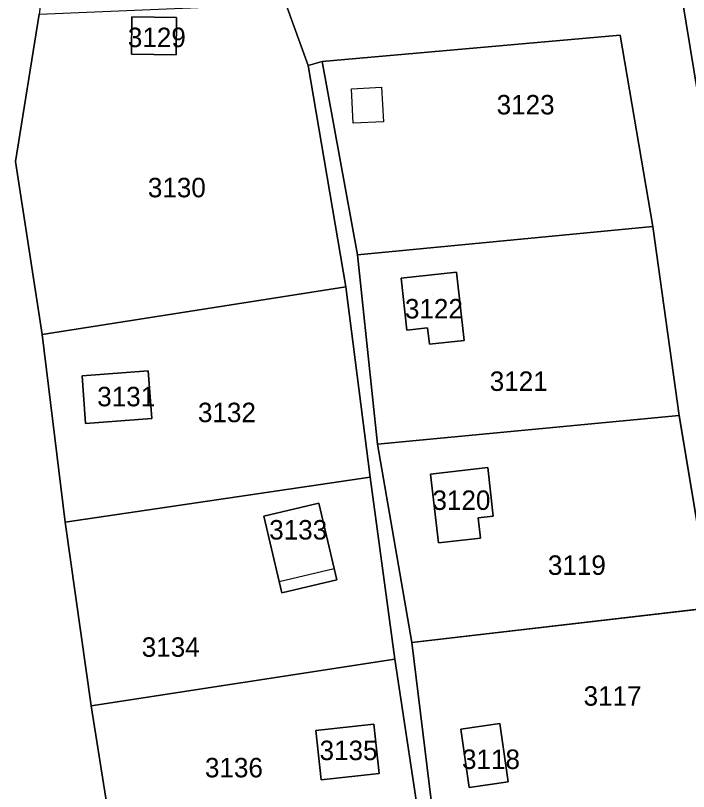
# Model space of a CAD drawing. Extents: x -262715 to -259381, y -1237238 to -1231182.
# Drawn here: x -260289.2 to -260220.1, y -1234238.6 to -1234159 of the extents above; entities that cross this region are included whole.
import ezdxf

# ---------------------------------------------------------------- set-up
doc = ezdxf.new("R2010")
doc.units = 0
for name, color, linetype in [('body_kn', 7, 'Continuous'), ('kladpar_druhypozemkov', 7, 'Continuous'), ('kladpar_hranice', 7, 'Continuous'), ('kladpar_parcelnecisla', 7, 'Continuous'), ('kladpar_plochy', 7, 'Continuous'), ('zappar_hrandruhpozemk', 7, 'Continuous')]:
    doc.layers.add(name, color=color, linetype=linetype)

msp = doc.modelspace()

# ---------------------------------------------------------------- linework, layer by layer
at = {"layer": 'body_kn'}
for p, q in [((-260277.26, -1234159.1), (-260277.26, -1234159.1)), ((-260272.65, -1234159.16), (-260272.65, -1234159.16)), ((-260272.65, -1234159.16), (-260272.65, -1234159.16)), ((-260227.13, -1234160.97), (-260227.13, -1234160.97)), ((-260227.13, -1234160.97), (-260227.13, -1234160.97)), ((-260277.3, -1234162.95), (-260277.3, -1234162.95)), ((-260272.69, -1234163.01), (-260272.69, -1234163.01)), ((-260259.14, -1234164.08), (-260259.14, -1234164.08)), ((-260257.71, -1234163.69), (-260257.71, -1234163.69)), ((-260257.71, -1234163.69), (-260257.71, -1234163.69)), ((-260254.7, -1234166.48), (-260254.7, -1234166.48)), ((-260251.61, -1234166.31), (-260251.61, -1234166.31)), ((-260251.61, -1234166.31), (-260251.61, -1234166.31)), ((-260254.52, -1234170.03), (-260254.52, -1234170.03)), ((-260251.43, -1234169.87), (-260251.43, -1234169.87)), ((-260289.19, -1234173.95), (-260289.19, -1234173.95)), ((-260223.78, -1234180.64), (-260223.78, -1234180.64)), ((-260223.78, -1234180.64), (-260223.78, -1234180.64)), ((-260254.07, -1234183.53), (-260254.07, -1234183.53)), ((-260243.91, -1234185.31), (-260243.91, -1234185.31)), ((-260243.91, -1234185.31), (-260243.91, -1234185.31)), ((-260249.61, -1234185.94), (-260249.61, -1234185.94)), ((-260255.27, -1234186.83), (-260255.27, -1234186.83)), ((-260255.27, -1234186.83), (-260255.27, -1234186.83)), ((-260246.89, -1234191.02), (-260246.89, -1234191.02)), ((-260286.45, -1234191.71), (-260286.45, -1234191.71)), ((-260249.02, -1234191.26), (-260249.02, -1234191.26)), ((-260246.7, -1234192.71), (-260246.7, -1234192.71)), ((-260243.13, -1234192.32), (-260243.13, -1234192.32)), ((-260282.35, -1234195.97), (-260282.35, -1234195.97)), ((-260275.56, -1234195.46), (-260275.56, -1234195.46)), ((-260275.56, -1234195.46), (-260275.56, -1234195.46)), ((-260275.19, -1234200.35), (-260275.19, -1234200.35)), ((-260221.05, -1234200.04), (-260221.05, -1234200.04)), ((-260221.05, -1234200.04), (-260221.05, -1234200.04)), ((-260281.99, -1234200.86), (-260281.99, -1234200.86)), ((-260252.04, -1234202.97), (-260252.04, -1234202.97)), ((-260240.72, -1234205.39), (-260240.72, -1234205.39)), ((-260240.72, -1234205.39), (-260240.72, -1234205.39)), ((-260252.78, -1234206.37), (-260252.78, -1234206.37)), ((-260252.78, -1234206.37), (-260252.78, -1234206.37)), ((-260246.58, -1234206.07), (-260246.58, -1234206.07)), ((-260258.07, -1234209.04), (-260258.07, -1234209.04)), ((-260258.07, -1234209.04), (-260258.07, -1234209.04)), ((-260240.15, -1234210.36), (-260240.15, -1234210.36)), ((-260284.1, -1234211), (-260284.1, -1234211)), ((-260263.71, -1234210.37), (-260263.71, -1234210.37)), ((-260241.69, -1234210.54), (-260241.69, -1234210.54)), ((-260241.45, -1234212.62), (-260241.45, -1234212.62)), ((-260245.77, -1234213.12), (-260245.77, -1234213.12)), ((-260256.48, -1234215.75), (-260256.48, -1234215.75)), ((-260262.12, -1234217.09), (-260262.12, -1234217.09)), ((-260262.12, -1234217.09), (-260262.12, -1234217.09)), ((-260256.2, -1234216.92), (-260256.2, -1234216.92)), ((-260261.84, -1234218.26), (-260261.84, -1234218.26)), ((-260248.5, -1234223.35), (-260248.5, -1234223.35)), ((-260250.24, -1234225.05), (-260250.24, -1234225.05)), ((-260250.24, -1234225.05), (-260250.24, -1234225.05)), ((-260281.41, -1234229.85), (-260281.41, -1234229.85)), ((-260252.4, -1234231.73), (-260252.4, -1234231.73)), ((-260252.4, -1234231.73), (-260252.4, -1234231.73)), ((-260239.47, -1234231.65), (-260239.47, -1234231.65)), ((-260239.47, -1234231.65), (-260239.47, -1234231.65)), ((-260258.37, -1234232.38), (-260258.37, -1234232.38)), ((-260243.48, -1234232.23), (-260243.48, -1234232.23)), ((-260251.85, -1234236.81), (-260251.85, -1234236.81)), ((-260257.81, -1234237.46), (-260257.81, -1234237.46)), ((-260242.62, -1234238.23), (-260242.62, -1234238.23)), ((-260238.61, -1234237.64), (-260238.61, -1234237.64))]:
    msp.add_line(p, q, dxfattribs=at)
at = {"layer": 'kladpar_druhypozemkov'}
for p, q in [((-260274.94, -1234160.41), (-260274.94, -1234160.41)), ((-260237.41, -1234167.42), (-260237.41, -1234167.42)), ((-260272.74, -1234176.13), (-260272.74, -1234176.13)), ((-260246.38, -1234187.61), (-260246.38, -1234187.61)), ((-260238.58, -1234195.96), (-260238.58, -1234195.96)), ((-260278.94, -1234197.61), (-260278.94, -1234197.61)), ((-260268.04, -1234199.37), (-260268.04, -1234199.37)), ((-260243.57, -1234208.06), (-260243.57, -1234208.06)), ((-260260.41, -1234210.57), (-260260.41, -1234210.57)), ((-260232.33, -1234214.98), (-260232.33, -1234214.98)), ((-260274.28, -1234223.4), (-260274.28, -1234223.4)), ((-260229.35, -1234228.15), (-260229.35, -1234228.15)), ((-260255.01, -1234233.64), (-260255.01, -1234233.64)), ((-260267.47, -1234234.86), (-260267.47, -1234234.86)), ((-260241.12, -1234234.42), (-260241.12, -1234234.42))]:
    msp.add_line(p, q, dxfattribs=at)
at = {"layer": 'kladpar_hranice'}
for p, q in [((-260254.07, -1234183.53), (-260223.78, -1234180.64)), ((-260286.45, -1234191.71), (-260255.27, -1234186.83))]:
    msp.add_line(p, q, dxfattribs=at)
for points in [[(-260249.7, -1234026.34), (-260246.24, -1234037.08), (-260247, -1234060.11), (-260247.05, -1234078.03), (-260248.74, -1234081.13), (-260249.16, -1234081.9), (-260257.19, -1234096.66), (-260258.52, -1234099.11), (-260267.5, -1234108.62), (-260271.65, -1234114.09), (-260270.42, -1234118.62), (-260283.74, -1234143.91), (-260285.68, -1234150.53), (-260286.77, -1234158.83), (-260289.19, -1234173.95), (-260286.45, -1234191.71), (-260284.1, -1234211), (-260281.41, -1234229.85), (-260278.41, -1234248.8), (-260275.76, -1234268.35), (-260272.95, -1234286.34)], [(-260214.57, -1234239.05), (-260217.79, -1234219.78), (-260221.05, -1234200.04), (-260223.78, -1234180.64), (-260227.13, -1234160.97), (-260257.71, -1234163.69), (-260259.14, -1234164.08), (-260261.45, -1234157.77), (-260254.64, -1234157.77), (-260253.37, -1234155.96), (-260258.29, -1234114.46), (-260265.4, -1234115.62), (-260267.5, -1234108.62), (-260258.52, -1234099.11)], [(-260258.52, -1234099.11), (-260251.27, -1234128.7), (-260246.28, -1234157.93), (-260227.7, -1234155.78), (-260221.09, -1234155.14), (-260219.17, -1234166.82), (-260216.05, -1234187.81), (-260212.66, -1234207.95), (-260209.07, -1234230.21), (-260206.2, -1234247.19)], [(-260219.17, -1234166.82), (-260221.09, -1234155.14), (-260222.64, -1234145.19), (-260198.65, -1234141.55)], [(-260286.45, -1234191.71), (-260289.19, -1234173.95), (-260286.77, -1234158.83), (-260261.45, -1234157.77)], [(-260261.45, -1234157.77), (-260259.14, -1234164.08), (-260255.27, -1234186.83), (-260286.45, -1234191.71)], [(-260272.65, -1234159.16), (-260272.69, -1234163.01), (-260277.3, -1234162.95), (-260277.26, -1234159.1), (-260272.65, -1234159.16)], [(-260277.26, -1234159.1), (-260277.3, -1234162.95), (-260272.69, -1234163.01), (-260272.65, -1234159.16), (-260277.26, -1234159.1)], [(-260227.13, -1234160.97), (-260223.78, -1234180.64), (-260254.07, -1234183.53), (-260257.71, -1234163.69), (-260227.13, -1234160.97)], [(-260247.34, -1234244.3), (-260250.24, -1234225.05), (-260252.78, -1234206.37), (-260255.27, -1234186.83), (-260259.14, -1234164.08), (-260257.71, -1234163.69)], [(-260257.71, -1234163.69), (-260254.07, -1234183.53), (-260252.04, -1234202.97), (-260248.5, -1234223.35), (-260246.04, -1234243.44)], [(-260223.78, -1234180.64), (-260221.05, -1234200.04), (-260252.04, -1234202.97), (-260254.07, -1234183.53)], [(-260243.91, -1234185.31), (-260243.13, -1234192.32), (-260246.7, -1234192.71), (-260246.89, -1234191.02), (-260249.02, -1234191.26), (-260249.61, -1234185.94), (-260243.91, -1234185.31)], [(-260249.61, -1234185.94), (-260249.02, -1234191.26), (-260246.89, -1234191.02), (-260246.7, -1234192.71), (-260243.13, -1234192.32), (-260243.91, -1234185.31), (-260249.61, -1234185.94)], [(-260255.27, -1234186.83), (-260252.78, -1234206.37), (-260284.1, -1234211), (-260286.45, -1234191.71)], [(-260275.56, -1234195.46), (-260275.19, -1234200.35), (-260281.99, -1234200.86), (-260282.35, -1234195.97), (-260275.56, -1234195.46)], [(-260282.35, -1234195.97), (-260281.99, -1234200.86), (-260275.19, -1234200.35), (-260275.56, -1234195.46), (-260282.35, -1234195.97)], [(-260248.5, -1234223.35), (-260252.04, -1234202.97), (-260221.05, -1234200.04)], [(-260221.05, -1234200.04), (-260217.79, -1234219.78), (-260248.5, -1234223.35)], [(-260240.72, -1234205.39), (-260240.15, -1234210.36), (-260241.69, -1234210.54), (-260241.45, -1234212.62), (-260245.77, -1234213.12), (-260246.58, -1234206.07), (-260240.72, -1234205.39)], [(-260246.58, -1234206.07), (-260245.77, -1234213.12), (-260241.45, -1234212.62), (-260241.69, -1234210.54), (-260240.15, -1234210.36), (-260240.72, -1234205.39), (-260246.58, -1234206.07)], [(-260281.41, -1234229.85), (-260284.1, -1234211), (-260252.78, -1234206.37)], [(-260252.78, -1234206.37), (-260250.24, -1234225.05), (-260281.41, -1234229.85)], [(-260258.07, -1234209.04), (-260256.48, -1234215.75), (-260256.2, -1234216.92), (-260261.84, -1234218.26), (-260262.12, -1234217.09), (-260263.71, -1234210.37), (-260258.07, -1234209.04)], [(-260263.71, -1234210.37), (-260262.12, -1234217.09), (-260261.84, -1234218.26), (-260256.2, -1234216.92), (-260256.48, -1234215.75), (-260258.07, -1234209.04), (-260263.71, -1234210.37)], [(-260246.04, -1234243.44), (-260248.5, -1234223.35), (-260217.79, -1234219.78)], [(-260278.41, -1234248.8), (-260281.41, -1234229.85), (-260250.24, -1234225.05)], [(-260250.24, -1234225.05), (-260247.34, -1234244.3), (-260278.41, -1234248.8)], [(-260252.4, -1234231.73), (-260251.85, -1234236.81), (-260257.81, -1234237.46), (-260258.37, -1234232.38), (-260252.4, -1234231.73)], [(-260258.37, -1234232.38), (-260257.81, -1234237.46), (-260251.85, -1234236.81), (-260252.4, -1234231.73), (-260258.37, -1234232.38)], [(-260239.47, -1234231.65), (-260238.61, -1234237.64), (-260242.62, -1234238.23), (-260243.48, -1234232.23), (-260239.47, -1234231.65)], [(-260242.62, -1234238.23), (-260238.61, -1234237.64), (-260239.47, -1234231.65), (-260243.48, -1234232.23), (-260242.62, -1234238.23)]]:
    msp.add_lwpolyline(points, dxfattribs=at)
at = {"layer": 'kladpar_plochy'}
for p, q in [((-260219.17, -1234166.82), (-260221.09, -1234155.14)), ((-260261.45, -1234157.77), (-260259.14, -1234164.08)), ((-260289.19, -1234173.95), (-260286.77, -1234158.83)), ((-260277.26, -1234159.1), (-260277.3, -1234162.95)), ((-260272.65, -1234159.16), (-260277.26, -1234159.1)), ((-260272.69, -1234163.01), (-260272.65, -1234159.16)), ((-260277.3, -1234162.95), (-260272.69, -1234163.01)), ((-260259.14, -1234164.08), (-260255.27, -1234186.83)), ((-260286.45, -1234191.71), (-260289.19, -1234173.95)), ((-260254.07, -1234183.53), (-260223.78, -1234180.64)), ((-260223.78, -1234180.64), (-260221.05, -1234200.04)), ((-260252.04, -1234202.97), (-260254.07, -1234183.53)), ((-260243.91, -1234185.31), (-260249.61, -1234185.94)), ((-260243.13, -1234192.32), (-260243.91, -1234185.31)), ((-260249.61, -1234185.94), (-260249.02, -1234191.26)), ((-260255.27, -1234186.83), (-260286.45, -1234191.71)), ((-260286.45, -1234191.71), (-260255.27, -1234186.83)), ((-260255.27, -1234186.83), (-260252.78, -1234206.37)), ((-260249.02, -1234191.26), (-260246.89, -1234191.02)), ((-260246.89, -1234191.02), (-260246.7, -1234192.71)), ((-260284.1, -1234211), (-260286.45, -1234191.71)), ((-260246.7, -1234192.71), (-260243.13, -1234192.32)), ((-260275.56, -1234195.46), (-260282.35, -1234195.97)), ((-260282.35, -1234195.97), (-260281.99, -1234200.86)), ((-260275.19, -1234200.35), (-260275.56, -1234195.46)), ((-260281.99, -1234200.86), (-260275.19, -1234200.35)), ((-260221.05, -1234200.04), (-260252.04, -1234202.97)), ((-260252.04, -1234202.97), (-260221.05, -1234200.04)), ((-260221.05, -1234200.04), (-260217.79, -1234219.78)), ((-260248.5, -1234223.35), (-260252.04, -1234202.97)), ((-260240.72, -1234205.39), (-260246.58, -1234206.07)), ((-260240.15, -1234210.36), (-260240.72, -1234205.39)), ((-260252.78, -1234206.37), (-260284.1, -1234211)), ((-260284.1, -1234211), (-260252.78, -1234206.37)), ((-260252.78, -1234206.37), (-260250.24, -1234225.05)), ((-260246.58, -1234206.07), (-260245.77, -1234213.12)), ((-260258.07, -1234209.04), (-260263.71, -1234210.37)), ((-260256.48, -1234215.75), (-260258.07, -1234209.04)), ((-260241.69, -1234210.54), (-260240.15, -1234210.36)), ((-260281.41, -1234229.85), (-260284.1, -1234211)), ((-260263.71, -1234210.37), (-260262.12, -1234217.09)), ((-260241.45, -1234212.62), (-260241.69, -1234210.54)), ((-260245.77, -1234213.12), (-260241.45, -1234212.62)), ((-260256.2, -1234216.92), (-260256.48, -1234215.75)), ((-260262.12, -1234217.09), (-260261.84, -1234218.26)), ((-260261.84, -1234218.26), (-260256.2, -1234216.92)), ((-260217.79, -1234219.78), (-260248.5, -1234223.35)), ((-260248.5, -1234223.35), (-260217.79, -1234219.78)), ((-260246.04, -1234243.44), (-260248.5, -1234223.35)), ((-260250.24, -1234225.05), (-260281.41, -1234229.85)), ((-260281.41, -1234229.85), (-260250.24, -1234225.05)), ((-260250.24, -1234225.05), (-260247.34, -1234244.3)), ((-260278.41, -1234248.8), (-260281.41, -1234229.85)), ((-260252.4, -1234231.73), (-260258.37, -1234232.38)), ((-260251.85, -1234236.81), (-260252.4, -1234231.73)), ((-260239.47, -1234231.65), (-260243.48, -1234232.23)), ((-260238.61, -1234237.64), (-260239.47, -1234231.65)), ((-260258.37, -1234232.38), (-260257.81, -1234237.46)), ((-260243.48, -1234232.23), (-260242.62, -1234238.23)), ((-260257.81, -1234237.46), (-260251.85, -1234236.81)), ((-260242.62, -1234238.23), (-260238.61, -1234237.64))]:
    msp.add_line(p, q, dxfattribs=at)
for points in [[(-260249.7, -1234026.34), (-260246.24, -1234037.08), (-260247, -1234060.11), (-260247.05, -1234078.03), (-260248.74, -1234081.13), (-260249.16, -1234081.9), (-260257.19, -1234096.66), (-260258.52, -1234099.11), (-260267.5, -1234108.62), (-260271.65, -1234114.09), (-260270.42, -1234118.62), (-260283.74, -1234143.91), (-260285.68, -1234150.53), (-260286.77, -1234158.83), (-260289.19, -1234173.95), (-260286.45, -1234191.71), (-260284.1, -1234211), (-260281.41, -1234229.85), (-260278.41, -1234248.8)], [(-260214.57, -1234239.05), (-260217.79, -1234219.78), (-260221.05, -1234200.04), (-260223.78, -1234180.64), (-260227.13, -1234160.97), (-260257.71, -1234163.69), (-260259.14, -1234164.08), (-260261.45, -1234157.77), (-260254.64, -1234157.77), (-260253.37, -1234155.96), (-260258.29, -1234114.46), (-260265.4, -1234115.62), (-260267.5, -1234108.62), (-260258.52, -1234099.11), (-260251.27, -1234128.7), (-260246.28, -1234157.93), (-260227.7, -1234155.78), (-260221.09, -1234155.14), (-260219.17, -1234166.82), (-260216.05, -1234187.81), (-260212.66, -1234207.95), (-260209.07, -1234230.21), (-260206.2, -1234247.19)], [(-260247.34, -1234244.3), (-260250.24, -1234225.05), (-260252.78, -1234206.37), (-260255.27, -1234186.83), (-260259.14, -1234164.08), (-260257.71, -1234163.69), (-260254.07, -1234183.53), (-260252.04, -1234202.97), (-260248.5, -1234223.35), (-260246.04, -1234243.44)]]:
    msp.add_lwpolyline(points, dxfattribs=at)
for points in [[(-260272.65, -1234159.16), (-260272.69, -1234163.01), (-260277.3, -1234162.95), (-260277.26, -1234159.1)], [(-260227.13, -1234160.97), (-260223.78, -1234180.64), (-260254.07, -1234183.53), (-260257.71, -1234163.69)], [(-260243.91, -1234185.31), (-260243.13, -1234192.32), (-260246.7, -1234192.71), (-260246.89, -1234191.02), (-260249.02, -1234191.26), (-260249.61, -1234185.94)], [(-260275.56, -1234195.46), (-260275.19, -1234200.35), (-260281.99, -1234200.86), (-260282.35, -1234195.97)], [(-260240.72, -1234205.39), (-260240.15, -1234210.36), (-260241.69, -1234210.54), (-260241.45, -1234212.62), (-260245.77, -1234213.12), (-260246.58, -1234206.07)], [(-260258.07, -1234209.04), (-260256.48, -1234215.75), (-260256.2, -1234216.92), (-260261.84, -1234218.26), (-260262.12, -1234217.09), (-260263.71, -1234210.37)], [(-260252.4, -1234231.73), (-260251.85, -1234236.81), (-260257.81, -1234237.46), (-260258.37, -1234232.38)], [(-260239.47, -1234231.65), (-260238.61, -1234237.64), (-260242.62, -1234238.23), (-260243.48, -1234232.23)]]:
    msp.add_lwpolyline(points, close=True, dxfattribs=at)
at = {"layer": 'zappar_hrandruhpozemk'}
for p, q in [((-260251.61, -1234166.31), (-260251.43, -1234169.87)), ((-260262.12, -1234217.09), (-260256.48, -1234215.75))]:
    msp.add_line(p, q, dxfattribs=at)
msp.add_lwpolyline([(-260251.43, -1234169.87), (-260254.52, -1234170.03), (-260254.7, -1234166.48), (-260251.61, -1234166.31)], dxfattribs=at)

# ---------------------------------------------------------------- texts
at = {"layer": 'kladpar_parcelnecisla'}
for s, p in [('3129', (-260277.66, -1234162.21)), ('3123', (-260239.802, -1234169.12)), ('3130', (-260275.607, -1234177.63)), ('3122', (-260249.216, -1234190.07)), ('3121', (-260240.51, -1234197.51)), ('3131', (-260280.806, -1234199.09)), ('3132', (-260270.462, -1234200.72)), ('3120', (-260246.391, -1234209.73)), ('3133', (-260263.148, -1234212.77)), ('3119', (-260234.543, -1234216.4)), ('3134', (-260276.235, -1234224.81)), ('3117', (-260230.876, -1234229.83)), ('3135', (-260257.98, -1234235.42)), ('3118', (-260243.357, -1234236.33)), ('3136', (-260269.745, -1234237.19))]:
    msp.add_text(s, height=2, dxfattribs=at).set_placement(p)

doc.saveas('drawing.dxf')
